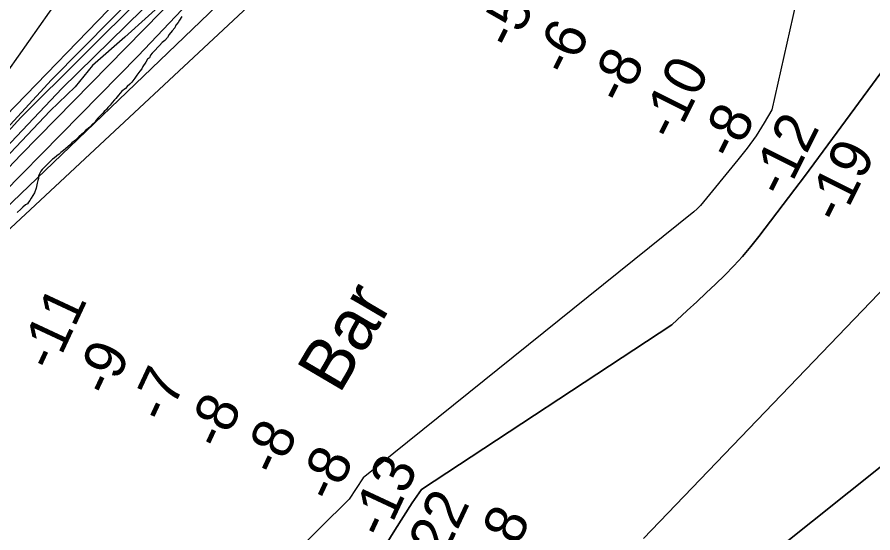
# Model space of a CAD drawing. Extents: x 3271442 to 3309282, y 752266 to 777610.
# Drawn here: x 3288636 to 3290021, y 764198 to 765033 of the extents above; entities that cross this region are included whole.
import ezdxf

# ---------------------------------------------------------------- set-up
doc = ezdxf.new("R2010")
doc.units = 0
for name, color, linetype in [('V-RIVR-EDGE', 7, 'Continuous'), ('V-RIVR-IDEN', 7, 'Continuous'), ('V-RIVR-RANG', 7, 'Continuous'), ('V-RRAP-FSHR', 7, 'Continuous'), ('V-SITE-VEGE', 7, 'Continuous'), ('V-TOPO-DPTH', 7, 'Continuous'), ('V-TOPO-MAJR', 7, 'Continuous'), ('V-TOPO-MINR', 7, 'Continuous'), ('V-TOPO-WATR', 7, 'Continuous'), ('V-WETL-SWMP', 7, 'Continuous')]:
    doc.layers.add(name, color=color, linetype=linetype)

msp = doc.modelspace()

# ---------------------------------------------------------------- linework, layer by layer
at = {"layer": 'V-RIVR-EDGE'}
msp.add_lwpolyline([(3288887, 765070.1), (3288810.8, 765000.3), (3288758.5, 764954.8), (3288730.2, 764920.1), (3288689.6, 764881.1), (3288616, 764803)], dxfattribs=at)
at = {"layer": 'V-RRAP-FSHR'}
msp.add_spline([(3289175.3, 762139.2), (3289199.4, 762153.4), (3289238.8, 762167.3), (3289290.8, 762181.4), (3289361.3, 762211.5), (3289422.7, 762245.6), (3289515.6, 762307.8), (3289579.9, 762382.2), (3289624.8, 762451.5), (3289672.3, 762536.1), (3289709.2, 762613.4), (3289742.7, 762696.1), (3289778.2, 762754.9), (3289819.5, 762799.1), (3289911.4, 762921.9), (3289994.1, 763031.2), (3290081.2, 763125.2), (3290188.8, 763225.8), (3290291.4, 763333.1), (3290344.5, 763399.5), (3290388.7, 763467.2), (3290474.1, 763575.3), (3290571, 763693.2), (3290669.8, 763810.1), (3290775.6, 763894), (3290904.1, 763991.9), (3291011.4, 764077.3), (3291099.8, 764130.4), (3291153.6, 764153.5), (3291210.5, 764195.8), (3291300.7, 764249), (3291400.5, 764351.4), (3291483.3, 764483.3), (3291547.7, 764562.3), (3291620.8, 764622.9), (3291662, 764638.8), (3291706.2, 764608.3), (3291755.4, 764603.5), (3291805.9, 764628.5)], degree=3, dxfattribs=at)
at = {"layer": 'V-SITE-VEGE'}
msp.add_lwpolyline([(3288902.9, 765033.7), (3288898.9, 765028.1), (3288896.6, 765024.1), (3288893.2, 765019.6), (3288891.5, 765015.6), (3288886.9, 765010.5), (3288882.3, 765004.8), (3288879.5, 764999.7), (3288875.5, 764995.2), (3288870.9, 764991.8), (3288866.4, 764986.7), (3288864.1, 764984.5), (3288859.5, 764979.4), (3288857.2, 764976.5), (3288854.9, 764974.3), (3288852.1, 764971.4), (3288850.4, 764966.9), (3288847.5, 764964.6), (3288844.7, 764960.1), (3288839.5, 764952.7), (3288837.8, 764949.3), (3288834.9, 764945.4), (3288829.8, 764939.1), (3288826.9, 764934), (3288821.8, 764927.8), (3288818.4, 764924.4), (3288814.4, 764920.4), (3288811.5, 764917.6), (3288805.8, 764913.1), (3288803, 764909.7), (3288800.1, 764906.3), (3288796.1, 764901.2), (3288793.8, 764898.9), (3288789.8, 764894.4), (3288787, 764890.4), (3288783, 764886.5), (3288780.7, 764883.6), (3288777.3, 764880.2), (3288775, 764877.4), (3288770.4, 764872.9), (3288767.6, 764870.1), (3288764.1, 764866.1), (3288762.4, 764863.3), (3288757.9, 764859.3), (3288753.9, 764854.8), (3288747, 764849.1), (3288743.6, 764845.7), (3288740.2, 764842.9), (3288736.2, 764838.9), (3288730.5, 764833.8), (3288724.8, 764829.3), (3288722.5, 764826.5), (3288714.5, 764819.7), (3288711.1, 764816.9), (3288707.1, 764813.5), (3288704.2, 764811.2), (3288700.3, 764808.4), (3288696.3, 764804.4), (3288693.4, 764802.7), (3288689.4, 764798.8), (3288687.1, 764796.5), (3288684.9, 764794.2), (3288680.9, 764790.8), (3288676.9, 764786.3), (3288674.6, 764783.5), (3288672.9, 764780.1), (3288671.1, 764776.1), (3288670.6, 764771.6), (3288670, 764768.2), (3288668.8, 764764.2), (3288667.1, 764756.2), (3288664.2, 764748.3), (3288661.9, 764744.3), (3288659.1, 764739.8), (3288656.8, 764735.8), (3288654.5, 764733.6), (3288652.8, 764730.7), (3288649.9, 764729), (3288645.4, 764725.1), (3288642.5, 764722.2), (3288636.2, 764716.6)], dxfattribs=at)
at = {"layer": 'V-TOPO-DPTH'}
for points in [[(3290184.5, 766309.3), (3289787.2, 765875.4), (3289382.1, 765476.1), (3289095.6, 765248.1), (3288831.9, 764970.4), (3288488, 764620.5), (3288044.7, 764190.9), (3287922.4, 764069.2), (3287681.5, 763783.8), (3287413.7, 763403.3), (3287207.2, 763136.9), (3286958.6, 762805.9), (3286828.4, 762577.5), (3286545.2, 762128.3), (3286299.9, 761606.7), (3286162, 761328.7), (3286012.4, 760978.4), (3285889.5, 760586)], [(3285889.5, 760586), (3286012.4, 760978.4), (3286162, 761328.7), (3286299.9, 761606.7), (3286545.2, 762128.3), (3286828.4, 762577.5), (3286958.6, 762805.9), (3287207.2, 763136.9), (3287413.7, 763403.3), (3287681.5, 763783.8), (3287922.4, 764069.2), (3288044.7, 764190.9), (3288488, 764620.5), (3288831.9, 764970.4), (3289095.6, 765248.1), (3289382.1, 765476.1), (3289787.2, 765875.4), (3290184.5, 766309.3)], [(3290020.8, 766206.6), (3289516.8, 765666.5), (3289074, 765275.5), (3288708.6, 764917.4), (3288315.4, 764501.4), (3287891.9, 764079.9), (3287686.9, 763845.7), (3287395.9, 763426.6), (3287290.6, 763288.8), (3286966.5, 762864.3), (3286883.3, 762737.5), (3286664.3, 762398.4), (3286511.8, 762125.3), (3286417.4, 761946.1), (3286125.9, 761331), (3285984.3, 761013.7), (3285859, 760583.2)], [(3290114.4, 766120.7), (3289718.5, 765685.4), (3289162.2, 765192.4), (3288544.9, 764616.8), (3288268, 764319.2), (3287999.4, 764016.1), (3287467.7, 763415.4), (3287029.8, 762786.8), (3286810.8, 762461.5), (3286622.2, 762133.3), (3286222.6, 761325.2), (3286050.3, 760916.9), (3285958.5, 760643.7)], [(3285958.5, 760643.7), (3286050.3, 760916.9), (3286222.6, 761325.2), (3286622.2, 762133.3), (3286810.8, 762461.5), (3287029.8, 762786.8), (3287467.7, 763415.4), (3287999.4, 764016.1), (3288268, 764319.2), (3288544.9, 764616.8), (3289162.2, 765192.4), (3289718.5, 765685.4), (3290114.4, 766120.7)], [(3290791.6, 765699.1), (3290757.2, 765130.7), (3290754.3, 765105.2), (3290748.4, 765079.7), (3290141.6, 764713.5), (3290126.4, 764693.5), (3290111.1, 764673.6), (3290095.8, 764653.7), (3289650, 764189)], [(3290791.6, 765699.1), (3290757.2, 765130.7), (3290754.3, 765105.2), (3290748.4, 765079.7), (3290141.6, 764713.5), (3290126.4, 764693.5), (3290111.1, 764673.6), (3290095.8, 764653.7), (3289650, 764189)], [(3289103.5, 763969.6), (3289247.7, 764202.4), (3289261.6, 764224.6), (3289275.8, 764246.6), (3289290.4, 764268.3), (3289695.7, 764534.8), (3289720.7, 764557.8), (3289736, 764572), (3289751.2, 764586.4), (3289766.3, 764600.8), (3289781.3, 764615.4), (3289795.9, 764630.3), (3289810, 764645.6), (3289823.5, 764661.6), (3289836.5, 764677.9), (3289894.8, 764754.5), (3289910.2, 764774.9), (3289925.5, 764795.3), (3289940.8, 764815.8), (3289955.9, 764836.3), (3290034, 764942.9)], [(3289103.5, 763969.6), (3289247.7, 764202.4), (3289261.6, 764224.6), (3289275.8, 764246.6), (3289290.4, 764268.3), (3289695.7, 764534.8), (3289720.7, 764557.8), (3289736, 764572), (3289751.2, 764586.4), (3289766.3, 764600.8), (3289781.3, 764615.4), (3289795.9, 764630.3), (3289810, 764645.6), (3289823.5, 764661.6), (3289836.5, 764677.9), (3289894.8, 764754.5), (3289910.2, 764774.9), (3289925.5, 764795.3), (3289940.8, 764815.8), (3289955.9, 764836.3), (3290034, 764942.9)], [(3289864.5, 764169.8), (3290452.4, 764639.3), (3290460.7, 764647.5), (3290469.8, 764654.9), (3290479.4, 764661.7), (3290984, 764929.6)], [(3290984, 764929.6), (3290479.4, 764661.7), (3290469.8, 764654.9), (3290460.7, 764647.5), (3290452.4, 764639.3), (3289864.5, 764169.8)]]:
    msp.add_lwpolyline(points, dxfattribs=at)
at = {"layer": 'V-TOPO-MAJR'}
msp.add_lwpolyline([(3289968.4, 766248.1), (3289467.3, 765749.5), (3288999.4, 765267.4), (3288418, 764666.8), (3287844.9, 764093.8), (3287822.8, 764066.2), (3287792.4, 764069.1), (3287778.7, 764102.3), (3287778.8, 764132.6), (3287803.9, 764229.2), (3288142.2, 764794.5), (3288258.9, 765089.7), (3288384.3, 765575.4), (3288450.9, 765705.1), (3288514.6, 765771.2), (3288896.4, 766051.9), (3288962.8, 766087.7), (3289131.4, 766139.7)], dxfattribs=at)
at = {"layer": 'V-TOPO-MINR'}
for points in [[(3290158.8, 766323.3), (3289801.9, 765939.2), (3289577.6, 765696.8), (3289342.4, 765481.9), (3289093.4, 765283.7), (3288869.1, 765041.3), (3288642, 764809.8), (3288448.2, 764606), (3287900.1, 764066.1), (3287673, 763796), (3287365.4, 763363.2), (3287074.5, 762982.8), (3286955.3, 762825.7), (3286916.5, 762762.3), (3286708.6, 762420.3), (3286528.3, 762128.1), (3286389.5, 761835.7), (3286139.7, 761319.9), (3286031.4, 761063.3), (3285992.5, 760980.6), (3285886.7, 760621.8)], [(3290214.1, 766293.6), (3289929.1, 765972), (3289602.4, 765641.5), (3289131.9, 765217.3), (3288509, 764619.6), (3288066.1, 764170.6), (3287952.5, 764027.3), (3287426.2, 763396.2), (3286982.9, 762795.2), (3286686.2, 762304.4), (3286189.4, 761308.7), (3286031, 760925.2), (3285942, 760663.1)], [(3286582.8, 762950.9), (3286654.6, 762947.9), (3286693.2, 762920.2), (3286723.5, 762881.5), (3286745.5, 762837.2), (3286770.3, 762809.6), (3286808.9, 762801.2), (3286842.1, 762801.1), (3286869.7, 762803.8), (3286891.8, 762806.5), (3287365.5, 763426.7), (3287653.8, 763845.7), (3287872.5, 764091), (3288279.5, 764504.2), (3288478.8, 764699.8), (3288692.1, 764931.2), (3288985.5, 765228.8), (3289076.9, 765316.9), (3289500.5, 765760.5), (3289996, 766237)], [(3285859, 760583.2), (3285984.3, 761013.7), (3286125.9, 761331), (3286417.4, 761946.1), (3286511.8, 762125.3), (3286664.3, 762398.4), (3286883.3, 762737.5), (3286966.5, 762864.3), (3287290.6, 763288.8), (3287395.9, 763426.6), (3287686.9, 763845.7), (3287891.9, 764079.9), (3288315.4, 764501.4), (3288708.6, 764917.4), (3289074, 765275.5), (3289516.8, 765666.5), (3290020.8, 766206.6)], [(3289993.1, 766203.9), (3289500.4, 765727.3), (3289040.8, 765267.3), (3288642.2, 764870.6), (3288437.3, 764644.7), (3287894.7, 764102), (3287833.7, 764033.1), (3287667.6, 763845.7), (3287360, 763401.8), (3286955.5, 762872.6), (3286791.9, 762624.5), (3286661.6, 762420.5), (3286509.1, 762153)], [(3285958.5, 760643.7), (3286050.3, 760916.9), (3286222.6, 761325.2), (3286622.2, 762133.3), (3286810.8, 762461.5), (3287029.8, 762786.8), (3287467.7, 763415.4), (3287999.4, 764016.1), (3288268, 764319.2), (3288544.9, 764616.8), (3289162.2, 765192.4), (3289718.5, 765685.4), (3290114.4, 766120.7)], [(3290791.6, 765699.1), (3290757.2, 765130.7), (3290754.3, 765105.2), (3290748.4, 765079.7), (3290141.6, 764713.5), (3290126.4, 764693.5), (3290111.1, 764673.6), (3290095.8, 764653.7), (3289650, 764189)], [(3290077, 765563.2), (3290020.1, 765480.1), (3290007.6, 765461), (3289995.7, 765441.6), (3289984.7, 765421.7), (3289974.2, 765401.5), (3289857.4, 764882.8), (3289845.1, 764861.6), (3289832, 764840.9), (3289817.8, 764821), (3289802.8, 764801.6), (3289741.9, 764727.7), (3289736.7, 764722.4), (3289731.1, 764717.7), (3289196.2, 764287.1), (3289185, 764269.9), (3289173.8, 764252.7), (3288655, 763740)], [(3290034, 764942.9), (3289955.9, 764836.3), (3289940.8, 764815.8), (3289925.5, 764795.3), (3289910.2, 764774.9), (3289894.8, 764754.5), (3289836.5, 764677.9), (3289823.5, 764661.6), (3289810, 764645.6), (3289795.9, 764630.3), (3289781.3, 764615.4), (3289766.3, 764600.8), (3289751.2, 764586.4), (3289736, 764572), (3289720.7, 764557.8), (3289695.7, 764534.8), (3289290.4, 764268.3), (3289275.8, 764246.6), (3289261.6, 764224.6), (3289247.7, 764202.4), (3289103.5, 763969.6)], [(3290984, 764929.6), (3290479.4, 764661.7), (3290469.8, 764654.9), (3290460.7, 764647.5), (3290452.4, 764639.3), (3289864.5, 764169.8)]]:
    msp.add_lwpolyline(points, dxfattribs=at)
at = {"layer": 'V-TOPO-WATR'}
msp.add_lwpolyline([(3290184.5, 766309.3), (3289787.2, 765875.4), (3289382.1, 765476.1), (3289095.6, 765248.1), (3288831.9, 764970.4), (3288488, 764620.5), (3288044.7, 764190.9), (3287922.4, 764069.2), (3287681.5, 763783.8), (3287413.7, 763403.3), (3287207.2, 763136.9), (3286958.6, 762805.9), (3286828.4, 762577.5), (3286545.2, 762128.3), (3286299.9, 761606.7), (3286162, 761328.7), (3286012.4, 760978.4), (3285889.5, 760586)], dxfattribs=at)
at = {"layer": 'V-WETL-SWMP'}
msp.add_line((3288737.6, 765111), (3288510.4, 764788.9), dxfattribs=at)

# ---------------------------------------------------------------- texts
at = {"layer": 'V-RIVR-IDEN'}
msp.add_text('   Bar', height=83, rotation=59.5281, dxfattribs=at).set_placement((3289110.8, 764341.4))
at = {"layer": 'V-RIVR-RANG'}
for s, rotation, p in [('-5', 63.4032, (3289438.5, 764978.1)), ('-6', 63.4032, (3289528.5, 764934.5)), ('-8', 63.4032, (3289617.6, 764889)), ('-10', 63.4032, (3289699.9, 764830.1)), ('-8', 63.4032, (3289796.2, 764799)), ('-12', 63.4032, (3289877.7, 764738.5)), ('-19', 63.4032, (3289968.3, 764696.1)), ('-11', 64.963, (3288695.4, 764456.9)), ('-9', 64.963, (3288786.5, 764415.7)), ('-7', 64.963, (3288876.9, 764373)), ('-8', 64.963, (3288967.2, 764329.9)), ('-8', 64.963, (3289057.7, 764287.4)), ('-8', 64.963, (3289148.2, 764244.8)), ('-13', 64.963, (3289231.1, 764186)), ('-22', 64.963, (3289314.7, 764128.7)), ('-18', 64.963, (3289413.2, 764103.3))]:
    msp.add_text(s, height=67, rotation=rotation, dxfattribs=at).set_placement(p)

doc.saveas('drawing.dxf')
